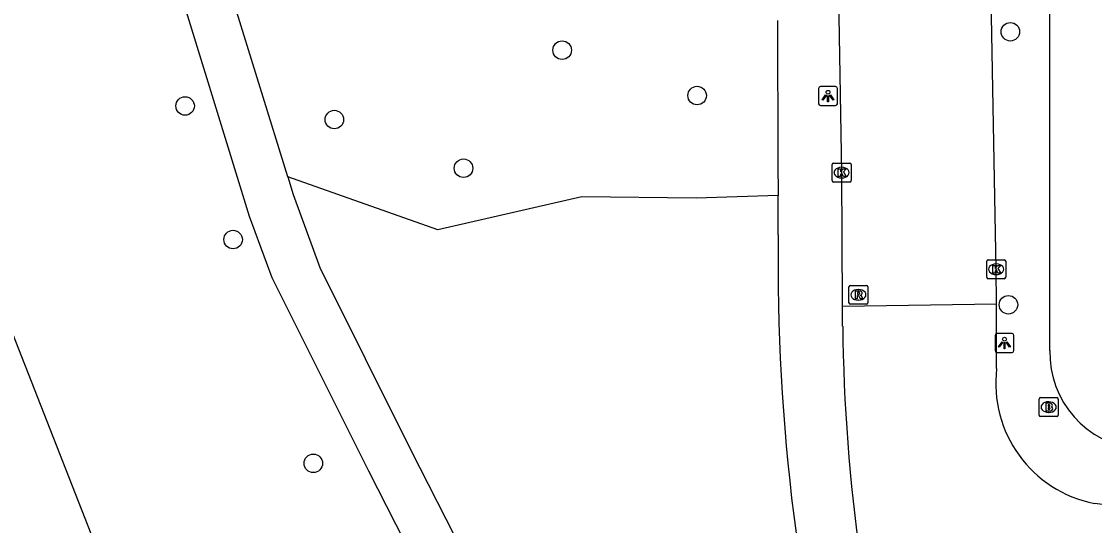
# Model space of a CAD drawing. Extents: x 161258 to 161838, y 380836 to 381727.
# Drawn here: x 161509.1 to 161565.8, y 381364.6 to 381391.3 of the extents above; entities that cross this region are included whole.
import ezdxf

# ---------------------------------------------------------------- set-up
doc = ezdxf.new("R2010")
doc.units = 0
for name, color, linetype in [('IMGEO_Boom', 7, 'Continuous'), ('IMGEO_Brandkraan', 7, 'Continuous'), ('IMGEO_Groenvoorziening', 7, 'Continuous'), ('IMGEO_Kolk', 7, 'Continuous'), ('IMGEO_Lichtpunt', 7, 'Continuous'), ('IMGEO_Rijbaan_lokaal_open', 7, 'Continuous'), ('IMGEO_Rioolput', 7, 'Continuous'), ('IMGEO_Voetpad_gesloten', 7, 'Continuous'), ('IMGEO_Voetpad_open', 7, 'Continuous')]:
    doc.layers.add(name, color=color, linetype=linetype)

msp = doc.modelspace()

# ---------------------------------------------------------------- linework, layer by layer
at = {"layer": 'IMGEO_Boom'}
for centre in [(161561.382, 381390.757), (161537.697, 381389.784), (161544.83, 381387.384), (161517.773, 381386.835), (161525.66, 381386.115), (161532.485, 381383.543), (161520.31, 381379.77), (161561.28, 381376.322), (161524.546, 381367.939)]:
    msp.add_circle(centre, 0.489, dxfattribs=at)
at = {"layer": 'IMGEO_Brandkraan'}
for p, q in [((161562.905, 381370.486), (161562.905, 381371.338)), ((161562.98, 381371.412), (161563.832, 381371.412)), ((161563.393, 381371.192), (161563.418, 381371.192)), ((161563.906, 381371.338), (161563.906, 381370.486)), ((161563.832, 381370.412), (161562.98, 381370.412)), ((161563.416, 381370.632), (161563.391, 381370.632))]:
    msp.add_line(p, q, dxfattribs=at)
for points in [[(161562.905, 381370.486), (161562.905, 381371.338)], [(161562.98, 381371.412), (161563.832, 381371.412)], [(161563.253, 381371.112), (161563.253, 381370.712), (161563.466, 381370.712)], [(161563.484, 381371.112), (161563.253, 381371.112)], [(161563.432, 381371.031), (161563.378, 381371.031), (161563.378, 381370.955)], [(161563.378, 381370.955), (161563.431, 381370.955)], [(161563.906, 381371.338), (161563.906, 381370.486)], [(161563.832, 381370.412), (161562.98, 381370.412)], [(161563.44, 381370.879), (161563.378, 381370.879), (161563.378, 381370.798)], [(161563.378, 381370.798), (161563.44, 381370.798)]]:
    msp.add_lwpolyline(points, dxfattribs=at)
for centre, radius, start, end in [((161562.982, 381371.336), 0.0765, 91.552, 178.448), ((161562.982, 381371.336), 0.0765, 91.552, 178.448), ((161563.433, 381370.993), 0.0379, 267.8285, 90.9355), ((161563.488, 381370.967), 0.145, 59.4692, 91.5367), ((161563.513, 381371.014), 0.0922, 285.5137, 58.1501), ((161563.518, 381370.822), 0.105, 301.3115, 78.989), ((161563.83, 381371.336), 0.0765, 1.552, 88.448), ((161563.83, 381371.336), 0.0765, 1.552, 88.448), ((161562.982, 381370.488), 0.0765, 181.552, 268.448), ((161562.982, 381370.488), 0.0765, 181.552, 268.448), ((161563.441, 381370.838), 0.0404, 269.8759, 90.5077), ((161563.472, 381370.963), 0.251, 268.6676, 293.5347), ((161563.83, 381370.488), 0.0765, 271.552, 358.448), ((161563.83, 381370.488), 0.0765, 271.552, 358.448)]:
    msp.add_arc(centre, radius, start, end, dxfattribs=at)
for centre, major_axis, ratio, start_param, end_param in [((161563.392, 381370.912), (-0.387, 0.002), 0.722429, 4.712389, 7.853982), ((161563.417, 381370.912), (-0.39, 0.002), 0.717154, 1.570796, 4.712389)]:
    msp.add_ellipse(centre, major_axis=major_axis, ratio=ratio, start_param=start_param, end_param=end_param, dxfattribs=at)
at = {"layer": 'IMGEO_Groenvoorziening'}
for points in [[(161495.974, 381177.762), (161496.898, 381186.448), (161502.473, 381198.46), (161513.228, 381211.69), (161518.515, 381221.893), (161534.858, 381256.715), (161540.892, 381275.61), (161542.616, 381284.229), (161540.76, 381303.159), (161535.959, 381313.251), (161519.974, 381345.893), (161501.648, 381392.702), (161489.624, 381410.725), (161481.668, 381418.501)], [(161549.108, 381382.107), (161544.779, 381381.965), (161538.743, 381382.034), (161531.12, 381380.29), (161523.196, 381383.091)]]:
    msp.add_lwpolyline(points, dxfattribs=at)
at = {"layer": 'IMGEO_Kolk'}
for p, q in [((161551.965, 381382.885), (161551.965, 381383.737)), ((161552.04, 381383.811), (161552.892, 381383.811)), ((161552.453, 381383.591), (161552.478, 381383.591)), ((161552.966, 381383.737), (161552.966, 381382.885)), ((161552.892, 381382.811), (161552.04, 381382.811)), ((161552.476, 381383.031), (161552.451, 381383.031)), ((161560.133, 381377.774), (161560.133, 381378.626)), ((161560.208, 381378.7), (161561.06, 381378.7)), ((161560.621, 381378.48), (161560.646, 381378.48)), ((161561.134, 381378.626), (161561.134, 381377.774)), ((161560.644, 381377.92), (161560.619, 381377.92)), ((161561.06, 381377.7), (161560.208, 381377.7))]:
    msp.add_line(p, q, dxfattribs=at)
for points in [[(161551.965, 381382.885), (161551.965, 381383.737)], [(161552.04, 381383.811), (161552.892, 381383.811)], [(161552.286, 381383.511), (161552.409, 381383.511), (161552.409, 381383.36), (161552.539, 381383.511), (161552.703, 381383.511), (161552.557, 381383.36), (161552.71, 381383.111), (161552.558, 381383.111), (161552.473, 381383.275), (161552.409, 381383.208), (161552.409, 381383.111), (161552.286, 381383.111), (161552.286, 381383.511)], [(161552.966, 381383.737), (161552.966, 381382.885)], [(161552.892, 381382.811), (161552.04, 381382.811)], [(161560.133, 381377.774), (161560.133, 381378.626)], [(161560.208, 381378.7), (161561.06, 381378.7)], [(161560.454, 381378.4), (161560.577, 381378.4), (161560.577, 381378.249), (161560.707, 381378.4), (161560.871, 381378.4), (161560.725, 381378.249), (161560.878, 381378), (161560.726, 381378), (161560.641, 381378.164), (161560.577, 381378.097), (161560.577, 381378), (161560.454, 381378), (161560.454, 381378.4)], [(161561.134, 381378.626), (161561.134, 381377.774)], [(161561.06, 381377.7), (161560.208, 381377.7)]]:
    msp.add_lwpolyline(points, dxfattribs=at)
for centre, start, end in [((161552.042, 381383.735), 91.552, 178.448), ((161552.042, 381383.735), 91.552, 178.448), ((161552.89, 381383.735), 1.552, 88.448), ((161552.89, 381383.735), 1.552, 88.448), ((161552.042, 381382.887), 181.552, 268.448), ((161552.042, 381382.887), 181.552, 268.448), ((161552.89, 381382.887), 271.552, 358.448), ((161552.89, 381382.887), 271.552, 358.448), ((161560.21, 381378.624), 91.552, 178.448), ((161560.21, 381378.624), 91.552, 178.448), ((161561.058, 381378.624), 1.552, 88.448), ((161561.058, 381378.624), 1.552, 88.448), ((161560.21, 381377.776), 181.552, 268.448), ((161560.21, 381377.776), 181.552, 268.448), ((161561.058, 381377.776), 271.552, 358.448), ((161561.058, 381377.776), 271.552, 358.448)]:
    msp.add_arc(centre, 0.0765, start, end, dxfattribs=at)
for centre, major_axis, ratio, start_param, end_param in [((161552.452, 381383.311), (-0.387, 0.002), 0.722429, 4.712389, 7.853982), ((161552.477, 381383.311), (-0.39, 0.002), 0.717154, 1.570796, 4.712389), ((161560.62, 381378.2), (-0.387, 0.002), 0.722429, 4.712389, 7.853982), ((161560.645, 381378.2), (-0.39, 0.002), 0.717154, 1.570796, 4.712389)]:
    msp.add_ellipse(centre, major_axis=major_axis, ratio=ratio, start_param=start_param, end_param=end_param, dxfattribs=at)
at = {"layer": 'IMGEO_Lichtpunt'}
for p, q in [((161551.247, 381387.761), (161551.247, 381386.954)), ((161551.247, 381387.761), (161551.247, 381386.954)), ((161552.149, 381387.856), (161551.341, 381387.856)), ((161552.149, 381387.856), (161551.341, 381387.856)), ((161552.243, 381386.954), (161552.243, 381387.761)), ((161552.243, 381386.954), (161552.243, 381387.761)), ((161551.341, 381386.86), (161552.149, 381386.86)), ((161551.341, 381386.86), (161552.149, 381386.86)), ((161560.573, 381374.705), (161560.573, 381373.898)), ((161560.573, 381374.705), (161560.573, 381373.898)), ((161561.475, 381374.8), (161560.667, 381374.8)), ((161561.475, 381374.8), (161560.667, 381374.8)), ((161561.569, 381373.898), (161561.569, 381374.705)), ((161561.569, 381373.898), (161561.569, 381374.705)), ((161560.667, 381373.804), (161561.475, 381373.804)), ((161560.667, 381373.804), (161561.475, 381373.804))]:
    msp.add_line(p, q, dxfattribs=at)
for points in [[(161551.621, 381387.425), (161551.66, 381387.397), (161551.472, 381387.135), (161551.434, 381387.162), (161551.621, 381387.425)], [(161551.723, 381387.377), (161551.77, 381387.377), (161551.77, 381387.055), (161551.723, 381387.055), (161551.723, 381387.377)], [(161551.833, 381387.397), (161551.871, 381387.424), (161552.058, 381387.162), (161552.019, 381387.134), (161551.833, 381387.397)], [(161560.947, 381374.369), (161560.986, 381374.341), (161560.798, 381374.079), (161560.76, 381374.106), (161560.947, 381374.369)], [(161561.049, 381374.321), (161561.096, 381374.321), (161561.096, 381373.999), (161561.049, 381373.999), (161561.049, 381374.321)], [(161561.159, 381374.341), (161561.197, 381374.368), (161561.384, 381374.106), (161561.345, 381374.078), (161561.159, 381374.341)]]:
    msp.add_lwpolyline(points, dxfattribs=at)
for centre in [(161551.746, 381387.559), (161561.072, 381374.503)]:
    msp.add_circle(centre, 0.0994, dxfattribs=at)
for centre, start, end in [((161551.341, 381387.761), 90, 180), ((161551.341, 381387.761), 90, 180), ((161552.149, 381387.761), 0, 90), ((161552.149, 381387.761), 0, 90), ((161551.341, 381386.954), 180, 270), ((161551.341, 381386.954), 180, 270), ((161552.149, 381386.954), 270, 0), ((161552.149, 381386.954), 270, 360), ((161560.667, 381374.705), 90, 180), ((161560.667, 381374.705), 90, 180), ((161561.475, 381374.705), 0, 90), ((161561.475, 381374.705), 0, 90), ((161560.667, 381373.898), 180, 270), ((161560.667, 381373.898), 180, 270), ((161561.475, 381373.898), 270, 0), ((161561.475, 381373.898), 270, 360)]:
    msp.add_arc(centre, 0.0946, start, end, dxfattribs=at)
at = {"layer": 'IMGEO_Rijbaan_lokaal_open'}
for points in [[(161560.641, 381376.376), (161560.632, 381378.2), (161560.328, 381394.461), (161560.316, 381396.782), (161560.323, 381398.118), (161560.387, 381409.714), (161560.348, 381414.084), (161560.315, 381417.741), (161560.329, 381423.451), (161560.297, 381432.282)], [(161552.514, 381376.254), (161552.47, 381383.312), (161552.131, 381403.933), (161552.13, 381415.127), (161552.121, 381420.534)], [(161552.514, 381376.254), (161560.641, 381376.376)], [(161552.52, 381375.2), (161552.514, 381376.254)], [(161560.658, 381372.955), (161560.641, 381376.376)], [(161569.953, 381365.29), (161565.83, 381365.814)]]:
    msp.add_lwpolyline(points, dxfattribs=at)
for centre, radius, start, end in [((161648.114, 381376.247), 95.599, 180.62774, 195.45245), ((161567.078, 381372.162), 6.469, 172.9564, 258.8728)]:
    msp.add_arc(centre, radius, start, end, dxfattribs=at)
at = {"layer": 'IMGEO_Rioolput'}
for p, q in [((161552.851, 381376.422), (161552.851, 381377.274)), ((161552.926, 381377.348), (161553.778, 381377.348)), ((161553.852, 381377.274), (161553.852, 381376.422)), ((161553.339, 381377.128), (161553.364, 381377.128)), ((161553.778, 381376.348), (161552.926, 381376.348)), ((161553.362, 381376.568), (161553.337, 381376.568))]:
    msp.add_line(p, q, dxfattribs=at)
for points in [[(161552.851, 381376.422), (161552.851, 381377.274)], [(161552.926, 381377.348), (161553.778, 381377.348)], [(161553.852, 381377.274), (161553.852, 381376.422)], [(161553.44, 381377.046), (161553.188, 381377.048), (161553.188, 381376.648)], [(161553.188, 381376.648), (161553.312, 381376.648), (161553.312, 381376.81), (161553.323, 381376.81)], [(161553.366, 381376.967), (161553.312, 381376.967), (161553.312, 381376.886)], [(161553.312, 381376.886), (161553.364, 381376.886)], [(161553.37, 381376.781), (161553.441, 381376.648), (161553.581, 381376.648), (161553.516, 381376.774)], [(161553.778, 381376.348), (161552.926, 381376.348)]]:
    msp.add_lwpolyline(points, dxfattribs=at)
for centre, radius, start, end in [((161552.928, 381377.272), 0.0765, 91.552, 178.448), ((161552.928, 381377.272), 0.0765, 91.552, 178.448), ((161553.776, 381377.272), 0.0765, 1.552, 88.448), ((161553.776, 381377.272), 0.0765, 1.552, 88.448), ((161553.322, 381376.757), 0.0533, 26.0293, 88.6989), ((161553.348, 381377.075), 0.19, 274.7715, 282.9687), ((161553.372, 381376.871), 0.0964, 77.0061, 93.1865), ((161553.386, 381376.928), 0.0378, 276.6634, 79.6772), ((161553.439, 381376.936), 0.109, 350.3612, 89.416), ((161553.437, 381376.936), 0.112, 277.5842, 350.9817), ((161553.421, 381376.721), 0.108, 29.5134, 73.7905), ((161552.928, 381376.424), 0.0765, 181.552, 268.448), ((161552.928, 381376.424), 0.0765, 181.552, 268.448), ((161553.776, 381376.424), 0.0765, 271.552, 358.448), ((161553.776, 381376.424), 0.0765, 271.552, 358.448)]:
    msp.add_arc(centre, radius, start, end, dxfattribs=at)
for centre, major_axis, ratio, start_param, end_param in [((161553.338, 381376.848), (-0.387, 0.002), 0.722429, 4.712389, 7.853982), ((161553.363, 381376.848), (-0.39, 0.002), 0.717154, 1.570796, 4.712389)]:
    msp.add_ellipse(centre, major_axis=major_axis, ratio=ratio, start_param=start_param, end_param=end_param, dxfattribs=at)
at = {"layer": 'IMGEO_Voetpad_gesloten'}
for points in [[(161510.615, 381415.369), (161516.427, 381396.432), (161521.162, 381381.001), (161522.359, 381377.765), (161527.459, 381367.542), (161529.862, 381362.837), (161540.076, 381345.152), (161543.801, 381339.204), (161548.016, 381332.322)], [(161523.196, 381383.091), (161518.812, 381397.268), (161517.776, 381400.586)], [(161523.196, 381383.091), (161523.489, 381382.145), (161524.888, 381378.302), (161529.686, 381368.678), (161532.033, 381364.077), (161538.316, 381353.079), (161542.231, 381346.419), (161547.061, 381338.423), (161551.665, 381331.955), (161557.953, 381333.585)]]:
    msp.add_lwpolyline(points, dxfattribs=at)
at = {"layer": 'IMGEO_Voetpad_open'}
for points in [[(161563.465, 381373.896), (161563.459, 381433.2)], [(161549.07, 381391.36), (161549.101, 381383.848), (161549.108, 381382.107)], [(161549.116, 381380.018), (161549.108, 381382.107)]]:
    msp.add_lwpolyline(points, dxfattribs=at)
for centre, radius, start, end in [((161656.462, 381378.5), 107.356, 179.18991, 195.06923), ((161568.629, 381373.81), 5.165, 179.0418, 263.5194)]:
    msp.add_arc(centre, radius, start, end, dxfattribs=at)

doc.saveas('drawing.dxf')
